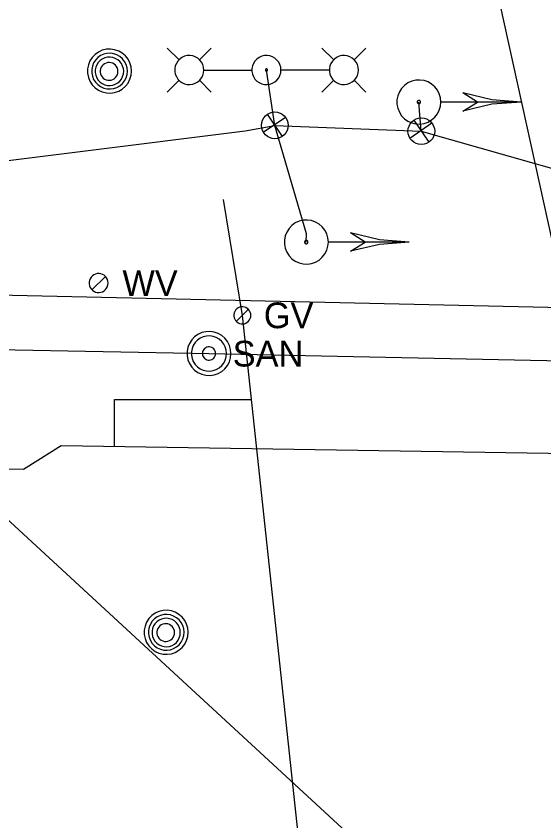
# Model space of a CAD drawing. Extents: x 596028 to 606371, y 330010 to 403088.
# Drawn here: x 605006.9 to 605086, y 349899.9 to 350020.4 of the extents above; entities that cross this region are included whole.
import ezdxf

# ---------------------------------------------------------------- set-up
doc = ezdxf.new("R2010")
doc.units = 0
for name, color, linetype in [('E_LTG', 7, 'Continuous'), ('E_LTG_CID', 7, 'Continuous'), ('E_SIG', 7, 'Continuous'), ('E_SIG_Conduit', 7, 'Continuous'), ('E_UTL_G', 7, 'Continuous'), ('E_UTL_G_UG', 7, 'Continuous'), ('E_UTL_MH', 7, 'Continuous'), ('E_UTL_Overhead', 7, 'Continuous'), ('E_UTL_SAN_MH', 7, 'Continuous'), ('E_UTL_SAN_UG', 7, 'Continuous'), ('E_UTL_W', 7, 'Continuous')]:
    doc.layers.add(name, color=color, linetype=linetype)

# ---------------------------------------------------------------- blocks, each defined once
blk = doc.blocks.new('_U352')
at = {"layer": 'E_SIG'}
for p, q in [((0, 6.1), (0, -6.1)), ((-6.09, 0.4), (6.1, 0.4))]:
    blk.add_line(p, q, dxfattribs=at)
blk.add_circle((0, 0.01), 6.1, dxfattribs=at)
blk = doc.blocks.new('_U353')
at = {"layer": 'E_SIG'}
for p, q in [((0, 6.1), (0, -6.1)), ((-6.09, 0.4), (6.1, 0.4))]:
    blk.add_line(p, q, dxfattribs=at)
blk.add_circle((0, 0.01), 6.1, dxfattribs=at)

msp = doc.modelspace()

# ---------------------------------------------------------------- linework, layer by layer
at = {"layer": 'E_LTG'}
for points in [[(605031.33, 350013.81), (605029.56, 350015.58)], [(605034.38, 350013.81), (605036.16, 350015.58)], [(605054.51, 350013.81), (605052.73, 350015.58)], [(605057.55, 350013.81), (605059.33, 350015.58)], [(605035.03, 350012.28), (605035, 350012.7), (605034.88, 350013.09), (605034.69, 350013.46), (605034.43, 350013.78), (605034.12, 350014.06), (605033.76, 350014.26), (605033.37, 350014.4), (605032.96, 350014.46), (605032.55, 350014.44), (605032.15, 350014.34), (605031.77, 350014.17), (605031.43, 350013.93), (605031.15, 350013.63), (605030.93, 350013.28), (605030.77, 350012.9), (605030.69, 350012.49), (605030.69, 350012.08), (605030.77, 350011.67), (605030.93, 350011.29), (605031.15, 350010.94), (605031.43, 350010.64), (605031.77, 350010.4), (605032.15, 350010.23), (605032.55, 350010.13), (605032.96, 350010.11), (605033.37, 350010.17), (605033.76, 350010.3), (605034.12, 350010.51), (605034.43, 350010.78), (605034.69, 350011.11), (605034.88, 350011.47), (605035, 350011.87), (605035.03, 350012.28)], [(605046.6, 350012.28), (605046.56, 350012.69), (605046.44, 350013.09), (605046.26, 350013.46), (605046, 350013.78), (605045.69, 350014.06), (605045.33, 350014.26), (605044.94, 350014.4), (605044.53, 350014.46), (605044.12, 350014.44), (605043.71, 350014.34), (605043.34, 350014.17), (605043, 350013.93), (605042.71, 350013.63), (605042.49, 350013.28), (605042.34, 350012.9), (605042.26, 350012.49), (605042.26, 350012.08), (605042.34, 350011.67), (605042.49, 350011.29), (605042.71, 350010.94), (605043, 350010.64), (605043.34, 350010.4), (605043.71, 350010.23), (605044.12, 350010.13), (605044.53, 350010.11), (605044.94, 350010.17), (605045.33, 350010.3), (605045.69, 350010.51), (605046, 350010.78), (605046.26, 350011.11), (605046.44, 350011.47), (605046.56, 350011.87), (605046.6, 350012.28)], [(605058.2, 350012.28), (605058.16, 350012.69), (605058.05, 350013.09), (605057.86, 350013.46), (605057.6, 350013.78), (605057.29, 350014.06), (605056.93, 350014.26), (605056.54, 350014.4), (605056.13, 350014.46), (605055.72, 350014.44), (605055.32, 350014.34), (605054.94, 350014.17), (605054.6, 350013.93), (605054.32, 350013.63), (605054.09, 350013.28), (605053.94, 350012.9), (605053.86, 350012.49), (605053.86, 350012.08), (605053.94, 350011.67), (605054.09, 350011.29), (605054.32, 350010.94), (605054.6, 350010.64), (605054.94, 350010.4), (605055.32, 350010.23), (605055.72, 350010.13), (605056.13, 350010.11), (605056.54, 350010.17), (605056.93, 350010.3), (605057.29, 350010.51), (605057.6, 350010.78), (605057.86, 350011.11), (605058.05, 350011.47), (605058.16, 350011.87), (605058.2, 350012.28)], [(605035.07, 350012.28), (605042.25, 350012.28)], [(605044.59, 350012.28), (605044.59, 350012.31), (605044.58, 350012.34), (605044.56, 350012.37), (605044.55, 350012.4), (605044.52, 350012.42), (605044.49, 350012.43), (605044.46, 350012.44), (605044.43, 350012.45), (605044.4, 350012.45), (605044.37, 350012.44), (605044.34, 350012.43), (605044.32, 350012.41), (605044.29, 350012.39), (605044.28, 350012.36), (605044.27, 350012.33), (605044.26, 350012.3), (605044.26, 350012.27), (605044.27, 350012.24), (605044.28, 350012.21), (605044.29, 350012.18), (605044.32, 350012.16), (605044.34, 350012.14), (605044.37, 350012.13), (605044.4, 350012.12), (605044.43, 350012.12), (605044.46, 350012.12), (605044.49, 350012.13), (605044.52, 350012.15), (605044.55, 350012.17), (605044.56, 350012.19), (605044.58, 350012.22), (605044.59, 350012.25), (605044.59, 350012.28)], [(605053.82, 350012.28), (605046.64, 350012.28)], [(605031.33, 350010.76), (605029.56, 350008.98)], [(605034.38, 350010.76), (605036.16, 350008.98)], [(605054.51, 350010.76), (605052.73, 350008.98)], [(605057.55, 350010.76), (605059.33, 350008.98)]]:
    msp.add_lwpolyline(points, dxfattribs=at)
at = {"layer": 'E_LTG_CID'}
msp.add_lwpolyline([(605045.68, 350004), (605044.42, 350012.28)], dxfattribs=at)
at = {"layer": 'E_SIG'}
for points in [[(605070.57, 350007.49), (605070.51, 350008.12), (605070.33, 350008.72), (605070.05, 350009.28), (605069.66, 350009.77), (605069.18, 350010.18), (605068.64, 350010.5), (605068.05, 350010.7), (605067.43, 350010.79), (605066.8, 350010.76), (605066.19, 350010.61), (605065.62, 350010.35), (605065.11, 350009.99), (605064.68, 350009.53), (605064.34, 350009.01), (605064.1, 350008.42), (605063.98, 350007.81), (605063.98, 350007.18), (605064.1, 350006.56), (605064.34, 350005.98), (605064.68, 350005.45), (605065.11, 350005), (605065.62, 350004.64), (605066.19, 350004.38), (605066.8, 350004.23), (605067.43, 350004.2), (605068.05, 350004.29), (605068.64, 350004.49), (605069.18, 350004.81), (605069.66, 350005.22), (605070.05, 350005.71), (605070.33, 350006.27), (605070.51, 350006.87), (605070.57, 350007.49)], [(605082.67, 350007.49), (605078.22, 350007.84), (605073.87, 350008.87)], [(605076.07, 350007.49), (605073.87, 350008.87)], [(605067.52, 350007.49), (605067.52, 350007.54), (605067.5, 350007.59), (605067.48, 350007.63), (605067.45, 350007.67), (605067.42, 350007.7), (605067.37, 350007.72), (605067.33, 350007.74), (605067.28, 350007.75), (605067.23, 350007.74), (605067.19, 350007.73), (605067.14, 350007.71), (605067.1, 350007.69), (605067.07, 350007.65), (605067.05, 350007.61), (605067.03, 350007.57), (605067.02, 350007.52), (605067.02, 350007.47), (605067.03, 350007.42), (605067.05, 350007.38), (605067.07, 350007.34), (605067.1, 350007.3), (605067.14, 350007.28), (605067.19, 350007.26), (605067.23, 350007.24), (605067.28, 350007.24), (605067.33, 350007.25), (605067.37, 350007.26), (605067.42, 350007.29), (605067.45, 350007.32), (605067.48, 350007.36), (605067.5, 350007.4), (605067.52, 350007.45), (605067.52, 350007.49)], [(605082.67, 350007.49), (605070.63, 350007.49)], [(605082.67, 350007.49), (605078.22, 350007.15), (605073.87, 350006.12)], [(605073.87, 350006.12), (605076.07, 350007.49)], [(605053.7, 349986.52), (605053.64, 349987.14), (605053.46, 349987.75), (605053.18, 349988.3), (605052.79, 349988.8), (605052.31, 349989.21), (605051.77, 349989.52), (605051.18, 349989.73), (605050.56, 349989.82), (605049.93, 349989.79), (605049.32, 349989.64), (605048.75, 349989.38), (605048.24, 349989.01), (605047.81, 349988.56), (605047.47, 349988.03), (605047.23, 349987.45), (605047.12, 349986.83), (605047.12, 349986.21), (605047.23, 349985.59), (605047.47, 349985.01), (605047.81, 349984.48), (605048.24, 349984.03), (605048.75, 349983.66), (605049.32, 349983.4), (605049.93, 349983.25), (605050.56, 349983.22), (605051.18, 349983.31), (605051.77, 349983.52), (605052.31, 349983.83), (605052.79, 349984.24), (605053.18, 349984.74), (605053.46, 349985.29), (605053.64, 349985.9), (605053.7, 349986.52)], [(605059.2, 349986.52), (605057, 349987.9)], [(605065.8, 349986.52), (605061.35, 349986.87), (605057, 349987.89)], [(605050.65, 349986.52), (605050.65, 349986.57), (605050.64, 349986.61), (605050.61, 349986.66), (605050.58, 349986.69), (605050.55, 349986.73), (605050.51, 349986.75), (605050.46, 349986.76), (605050.41, 349986.77), (605050.36, 349986.77), (605050.32, 349986.76), (605050.27, 349986.74), (605050.24, 349986.71), (605050.2, 349986.68), (605050.18, 349986.64), (605050.16, 349986.59), (605050.15, 349986.54), (605050.15, 349986.5), (605050.16, 349986.45), (605050.18, 349986.4), (605050.2, 349986.36), (605050.24, 349986.33), (605050.27, 349986.3), (605050.32, 349986.28), (605050.36, 349986.27), (605050.41, 349986.27), (605050.46, 349986.27), (605050.51, 349986.29), (605050.55, 349986.31), (605050.58, 349986.35), (605050.61, 349986.38), (605050.64, 349986.43), (605050.65, 349986.47), (605050.65, 349986.52)], [(605065.8, 349986.52), (605053.76, 349986.52)], [(605065.8, 349986.52), (605061.35, 349986.17), (605057, 349985.14)], [(605057, 349985.15), (605059.2, 349986.52)]]:
    msp.add_lwpolyline(points, dxfattribs=at)
at = {"layer": 'E_SIG_Conduit'}
for points in [[(605067.59, 350003.14), (605067.27, 350007.49)], [(604992.92, 349997.12), (605041.26, 350003.17), (605045.68, 350004), (605067.59, 350003.14), (605103.15, 349993.06), (605106.99, 349992.73)], [(605050.4, 349986.52), (605050.41, 349987.77), (605045.68, 350004)]]:
    msp.add_lwpolyline(points, dxfattribs=at)
at = {"layer": 'E_UTL_G'}
for points in [[(605042.1, 349975.55), (605042.08, 349975.79), (605042.01, 349976.03), (605041.9, 349976.25), (605041.75, 349976.44), (605041.56, 349976.6), (605041.35, 349976.72), (605041.12, 349976.8), (605040.88, 349976.83), (605040.63, 349976.82), (605040.4, 349976.76), (605040.18, 349976.66), (605039.98, 349976.52), (605039.81, 349976.35), (605039.68, 349976.14), (605039.59, 349975.91), (605039.54, 349975.67), (605039.54, 349975.43), (605039.59, 349975.19), (605039.68, 349974.96), (605039.81, 349974.76), (605039.98, 349974.58), (605040.18, 349974.44), (605040.4, 349974.34), (605040.63, 349974.28), (605040.88, 349974.27), (605041.12, 349974.3), (605041.35, 349974.38), (605041.56, 349974.51), (605041.75, 349974.67), (605041.9, 349974.86), (605042.01, 349975.08), (605042.08, 349975.31), (605042.1, 349975.55)], [(605039.91, 349974.64), (605041.72, 349976.46)]]:
    msp.add_lwpolyline(points, dxfattribs=at)
at = {"layer": 'E_UTL_G_UG'}
for points in [[(605057.51, 349820.3), (605040.82, 349975.55), (605037.97, 349992.89)], [(605021.64, 349955.92), (605021.64, 349962.97), (605042.17, 349962.97)], [(604797.56, 349955.68), (604807.59, 349955.39), (604836.44, 349954.33), (604859.25, 349954.54), (604937.34, 349952.88), (605008.04, 349952.52)], [(605008.04, 349952.52), (605013.65, 349956.04), (605131.08, 349954.23), (605133.36, 349952.54)]]:
    msp.add_lwpolyline(points, dxfattribs=at)
at = {"layer": 'E_UTL_MH'}
for points in [[(605024.21, 350012.12), (605024.15, 350012.75), (605023.97, 350013.35), (605023.68, 350013.91), (605023.29, 350014.4), (605022.82, 350014.81), (605022.28, 350015.13), (605021.68, 350015.33), (605021.06, 350015.42), (605020.44, 350015.39), (605019.83, 350015.24), (605019.26, 350014.98), (605018.74, 350014.62), (605018.31, 350014.16), (605017.97, 350013.64), (605017.74, 350013.05), (605017.62, 350012.44), (605017.62, 350011.81), (605017.74, 350011.19), (605017.97, 350010.61), (605018.31, 350010.08), (605018.74, 350009.63), (605019.26, 350009.27), (605019.83, 350009.01), (605020.44, 350008.86), (605021.06, 350008.83), (605021.68, 350008.92), (605022.28, 350009.12), (605022.82, 350009.44), (605023.29, 350009.85), (605023.68, 350010.34), (605023.97, 350010.9), (605024.15, 350011.5), (605024.21, 350012.12)], [(605023.59, 350012.12), (605023.54, 350012.63), (605023.4, 350013.11), (605023.17, 350013.57), (605022.85, 350013.97), (605022.47, 350014.3), (605022.03, 350014.55), (605021.54, 350014.72), (605021.04, 350014.79), (605020.53, 350014.77), (605020.04, 350014.65), (605019.58, 350014.44), (605019.16, 350014.14), (605018.81, 350013.77), (605018.53, 350013.35), (605018.35, 350012.87), (605018.25, 350012.37), (605018.25, 350011.87), (605018.35, 350011.37), (605018.53, 350010.89), (605018.81, 350010.47), (605019.16, 350010.1), (605019.58, 350009.8), (605020.04, 350009.59), (605020.53, 350009.47), (605021.04, 350009.45), (605021.54, 350009.52), (605022.03, 350009.68), (605022.47, 350009.94), (605022.85, 350010.27), (605023.17, 350010.67), (605023.4, 350011.12), (605023.54, 350011.61), (605023.59, 350012.12)], [(605023.03, 350012.09), (605022.99, 350012.49), (605022.87, 350012.88), (605022.69, 350013.24), (605022.44, 350013.56), (605022.13, 350013.83), (605021.78, 350014.03), (605021.4, 350014.16), (605021, 350014.22), (605020.6, 350014.2), (605020.2, 350014.1), (605019.83, 350013.93), (605019.5, 350013.7), (605019.22, 350013.41), (605019.01, 350013.07), (605018.86, 350012.69), (605018.78, 350012.29), (605018.78, 350011.89), (605018.86, 350011.49), (605019.01, 350011.12), (605019.22, 350010.78), (605019.5, 350010.48), (605019.83, 350010.25), (605020.2, 350010.08), (605020.6, 350009.98), (605021, 350009.96), (605021.4, 350010.02), (605021.78, 350010.15), (605022.13, 350010.36), (605022.44, 350010.62), (605022.69, 350010.94), (605022.87, 350011.3), (605022.99, 350011.69), (605023.03, 350012.09)], [(605022.17, 350012.08), (605022.15, 350012.33), (605022.08, 350012.57), (605021.96, 350012.8), (605021.8, 350012.99), (605021.61, 350013.16), (605021.39, 350013.29), (605021.15, 350013.37), (605020.9, 350013.41), (605020.65, 350013.39), (605020.4, 350013.33), (605020.17, 350013.23), (605019.97, 350013.08), (605019.79, 350012.9), (605019.66, 350012.69), (605019.56, 350012.45), (605019.51, 350012.2), (605019.51, 350011.95), (605019.56, 350011.7), (605019.66, 350011.47), (605019.79, 350011.25), (605019.97, 350011.07), (605020.17, 350010.92), (605020.4, 350010.82), (605020.65, 350010.76), (605020.9, 350010.75), (605021.15, 350010.78), (605021.39, 350010.86), (605021.61, 350010.99), (605021.8, 350011.16), (605021.96, 350011.36), (605022.08, 350011.58), (605022.15, 350011.82), (605022.17, 350012.08)], [(605032.7, 349928.1), (605032.64, 349928.72), (605032.47, 349929.32), (605032.18, 349929.88), (605031.79, 349930.37), (605031.32, 349930.78), (605030.77, 349931.1), (605030.18, 349931.3), (605029.56, 349931.39), (605028.93, 349931.36), (605028.32, 349931.21), (605027.75, 349930.95), (605027.24, 349930.59), (605026.81, 349930.14), (605026.47, 349929.61), (605026.24, 349929.03), (605026.12, 349928.41), (605026.12, 349927.78), (605026.24, 349927.17), (605026.47, 349926.58), (605026.81, 349926.06), (605027.24, 349925.6), (605027.75, 349925.24), (605028.32, 349924.98), (605028.93, 349924.83), (605029.56, 349924.8), (605030.18, 349924.89), (605030.77, 349925.09), (605031.32, 349925.41), (605031.79, 349925.82), (605032.18, 349926.31), (605032.47, 349926.87), (605032.64, 349927.47), (605032.7, 349928.1)], [(605032.09, 349928.09), (605032.04, 349928.6), (605031.9, 349929.09), (605031.66, 349929.54), (605031.35, 349929.94), (605030.96, 349930.27), (605030.52, 349930.53), (605030.04, 349930.69), (605029.54, 349930.77), (605029.03, 349930.74), (605028.53, 349930.62), (605028.07, 349930.41), (605027.66, 349930.11), (605027.31, 349929.75), (605027.03, 349929.32), (605026.84, 349928.85), (605026.75, 349928.35), (605026.75, 349927.84), (605026.84, 349927.34), (605027.03, 349926.87), (605027.31, 349926.44), (605027.66, 349926.07), (605028.07, 349925.77), (605028.53, 349925.56), (605029.03, 349925.44), (605029.54, 349925.42), (605030.04, 349925.49), (605030.52, 349925.66), (605030.96, 349925.91), (605031.35, 349926.24), (605031.66, 349926.64), (605031.9, 349927.1), (605032.04, 349927.59), (605032.09, 349928.09)], [(605031.52, 349928.06), (605031.49, 349928.47), (605031.37, 349928.85), (605031.19, 349929.21), (605030.94, 349929.53), (605030.63, 349929.8), (605030.28, 349930), (605029.9, 349930.13), (605029.5, 349930.19), (605029.09, 349930.17), (605028.7, 349930.08), (605028.33, 349929.91), (605028, 349929.67), (605027.72, 349929.38), (605027.5, 349929.04), (605027.35, 349928.66), (605027.28, 349928.27), (605027.28, 349927.86), (605027.35, 349927.46), (605027.5, 349927.09), (605027.72, 349926.75), (605028, 349926.45), (605028.33, 349926.22), (605028.7, 349926.05), (605029.09, 349925.96), (605029.5, 349925.94), (605029.9, 349925.99), (605030.28, 349926.13), (605030.63, 349926.33), (605030.94, 349926.59), (605031.19, 349926.91), (605031.37, 349927.27), (605031.49, 349927.66), (605031.52, 349928.06)], [(605030.67, 349928.05), (605030.64, 349928.3), (605030.57, 349928.54), (605030.46, 349928.77), (605030.3, 349928.97), (605030.11, 349929.13), (605029.89, 349929.26), (605029.65, 349929.34), (605029.4, 349929.38), (605029.15, 349929.37), (605028.9, 349929.31), (605028.67, 349929.2), (605028.46, 349929.05), (605028.29, 349928.87), (605028.15, 349928.66), (605028.06, 349928.42), (605028.01, 349928.17), (605028.01, 349927.92), (605028.06, 349927.67), (605028.15, 349927.44), (605028.29, 349927.22), (605028.46, 349927.04), (605028.67, 349926.89), (605028.9, 349926.79), (605029.15, 349926.73), (605029.4, 349926.72), (605029.65, 349926.75), (605029.89, 349926.84), (605030.11, 349926.96), (605030.3, 349927.13), (605030.46, 349927.33), (605030.57, 349927.55), (605030.64, 349927.8), (605030.67, 349928.05)]]:
    msp.add_lwpolyline(points, dxfattribs=at)
at = {"layer": 'E_UTL_Overhead'}
msp.add_line((604968.54, 349979.07), (605141.52, 349819.92), dxfattribs=at)
msp.add_lwpolyline([(603181.28, 350035.1), (603329.32, 350032.13), (603487.19, 350051.84), (603697.5, 350053.11), (603794.73, 350045.64), (603986.8, 350030.72), (604135.55, 350019.1), (604355.8, 350001.36), (604456.04, 349993.24), (604557.11, 349986.14), (604654.49, 349982.64), (604747.33, 349981.14), (604855.96, 349980.06), (604969.76, 349979.4), (605156.33, 349975.18)], dxfattribs=at)
at = {"layer": 'E_UTL_SAN_MH'}
for points in [[(605039.11, 349969.84), (605039.05, 349970.46), (605038.87, 349971.06), (605038.59, 349971.62), (605038.2, 349972.11), (605037.72, 349972.52), (605037.18, 349972.84), (605036.59, 349973.04), (605035.97, 349973.13), (605035.34, 349973.1), (605034.73, 349972.96), (605034.16, 349972.69), (605033.65, 349972.33), (605033.22, 349971.88), (605032.88, 349971.35), (605032.64, 349970.77), (605032.53, 349970.15), (605032.53, 349969.52), (605032.64, 349968.91), (605032.88, 349968.32), (605033.22, 349967.8), (605033.65, 349967.34), (605034.16, 349966.98), (605034.73, 349966.72), (605035.34, 349966.57), (605035.97, 349966.54), (605036.59, 349966.63), (605037.18, 349966.84), (605037.72, 349967.15), (605038.2, 349967.56), (605038.59, 349968.05), (605038.87, 349968.61), (605039.05, 349969.21), (605039.11, 349969.84)], [(605038.45, 349969.84), (605038.4, 349970.34), (605038.26, 349970.82), (605038.03, 349971.26), (605037.72, 349971.66), (605037.34, 349971.99), (605036.91, 349972.24), (605036.43, 349972.4), (605035.94, 349972.47), (605035.43, 349972.45), (605034.95, 349972.33), (605034.49, 349972.12), (605034.08, 349971.83), (605033.74, 349971.47), (605033.46, 349971.05), (605033.28, 349970.58), (605033.18, 349970.09), (605033.18, 349969.59), (605033.28, 349969.09), (605033.46, 349968.63), (605033.74, 349968.2), (605034.08, 349967.84), (605034.49, 349967.55), (605034.95, 349967.34), (605035.43, 349967.22), (605035.94, 349967.2), (605036.43, 349967.27), (605036.91, 349967.44), (605037.34, 349967.69), (605037.72, 349968.02), (605038.03, 349968.41), (605038.26, 349968.86), (605038.4, 349969.34), (605038.45, 349969.84)], [(605036.8, 349969.84), (605036.78, 349970.02), (605036.73, 349970.2), (605036.64, 349970.37), (605036.53, 349970.52), (605036.38, 349970.64), (605036.22, 349970.74), (605036.04, 349970.8), (605035.86, 349970.83), (605035.67, 349970.82), (605035.49, 349970.77), (605035.32, 349970.69), (605035.16, 349970.59), (605035.03, 349970.45), (605034.93, 349970.29), (605034.86, 349970.12), (605034.82, 349969.93), (605034.82, 349969.74), (605034.86, 349969.56), (605034.93, 349969.38), (605035.03, 349969.22), (605035.16, 349969.09), (605035.32, 349968.98), (605035.49, 349968.9), (605035.67, 349968.86), (605035.86, 349968.85), (605036.04, 349968.87), (605036.22, 349968.94), (605036.38, 349969.03), (605036.53, 349969.15), (605036.64, 349969.3), (605036.73, 349969.47), (605036.78, 349969.65), (605036.8, 349969.84)]]:
    msp.add_lwpolyline(points, dxfattribs=at)
at = {"layer": 'E_UTL_SAN_UG'}
for p, q in [((604737.68, 349975.25), (605035.81, 349969.84)), ((605035.81, 349969.84), (605091.22, 349968.71))]:
    msp.add_line(p, q, dxfattribs=at)
msp.add_lwpolyline([(605091.22, 349968.71), (605057.94, 350119.84)], dxfattribs=at)
at = {"layer": 'E_UTL_W'}
for points in [[(605020.7, 349980.39), (605020.68, 349980.66), (605020.6, 349980.92), (605020.48, 349981.16), (605020.31, 349981.37), (605020.1, 349981.55), (605019.87, 349981.68), (605019.61, 349981.77), (605019.34, 349981.81), (605019.07, 349981.8), (605018.81, 349981.73), (605018.56, 349981.62), (605018.34, 349981.46), (605018.16, 349981.27), (605018.01, 349981.04), (605017.91, 349980.79), (605017.86, 349980.52), (605017.86, 349980.25), (605017.91, 349979.98), (605018.01, 349979.73), (605018.16, 349979.5), (605018.34, 349979.31), (605018.56, 349979.15), (605018.81, 349979.04), (605019.07, 349978.97), (605019.34, 349978.96), (605019.61, 349979), (605019.87, 349979.09), (605020.1, 349979.22), (605020.31, 349979.4), (605020.48, 349979.62), (605020.6, 349979.86), (605020.68, 349980.12), (605020.7, 349980.39)], [(605018.27, 349979.38), (605020.29, 349981.39)]]:
    msp.add_lwpolyline(points, dxfattribs=at)

# ---------------------------------------------------------------- block references
at = {"layer": 'E_SIG_Conduit', "xscale": 0.32808333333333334, "yscale": 0.3280833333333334, "rotation": 34.193210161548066}
for name, p in [('_U352', (605045.68, 350004)), ('_U353', (605067.64, 350003.12))]:
    msp.add_blockref(name, p, dxfattribs=at)

# ---------------------------------------------------------------- texts
at = {"layer": 'E_UTL_G'}
msp.add_text('GV', height=3.85, dxfattribs=at).set_placement((605044.03, 349973.63))
at = {"layer": 'E_UTL_SAN_MH'}
msp.add_text('SAN', height=3.849, dxfattribs=at).set_placement((605039.37, 349967.89))
at = {"layer": 'E_UTL_W'}
msp.add_text('WV', height=3.85, dxfattribs=at).set_placement((605022.84, 349978.46))

doc.saveas('drawing.dxf')
